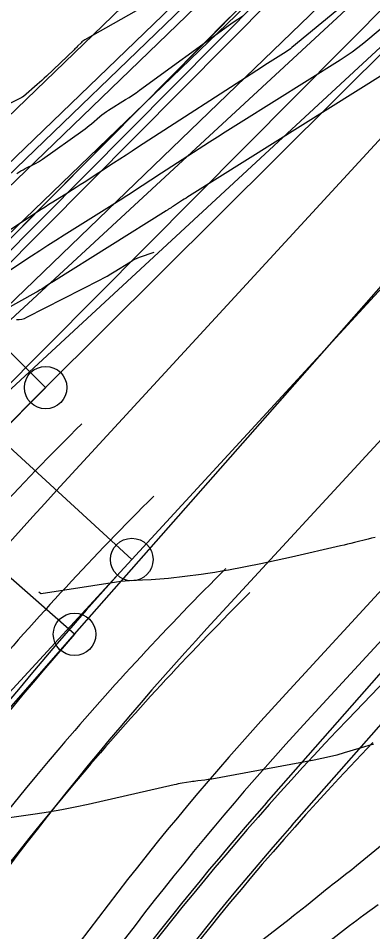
# Model space of a CAD drawing. Extents: x 658976 to 668726, y 639543 to 647196.
# Drawn here: x 661996.3 to 662037.9, y 642794.6 to 642901.9 of the extents above; entities that cross this region are included whole.
import ezdxf

# ---------------------------------------------------------------- set-up
doc = ezdxf.new("R2010")
doc.units = 0
for name, color, linetype in [('Ex_Major Contours', 7, 'Continuous'), ('Ex_Minor Contours', 7, 'Continuous'), ('R_Ramp 15 Degree_Min Ls', 7, 'Continuous'), ('R_Ramp 20 Degree Des Ls', 7, 'Continuous'), ('R_Ramp 20 Degree Des Ls Annot', 7, 'Continuous'), ('R_Ramp 20 Degree Existing Ramp', 7, 'Continuous'), ('R_Ramp 20 Degree_Min Ls', 7, 'Continuous')]:
    doc.layers.add(name, color=color, linetype=linetype)

msp = doc.modelspace()

# ---------------------------------------------------------------- linework, layer by layer
at = {"layer": 'Ex_Major Contours'}
msp.add_lwpolyline([(662012.55, 642904.22), (662004.1, 642899.41), (662003.98, 642899.33), (662003.86, 642899.25), (662003.75, 642899.16), (662003.65, 642899.06), (662003.23, 642898.66), (662003.13, 642898.55), (662003.03, 642898.45), (662002.92, 642898.35), (662002.82, 642898.25), (661999.58, 642895.14), (661999.31, 642894.89), (661999.04, 642894.64), (661998.77, 642894.4), (661998.49, 642894.16), (661996.86, 642892.76), (661996.84, 642892.75), (661996.82, 642892.73), (661996.8, 642892.72), (661996.78, 642892.7), (661996.7, 642892.64), (661996.68, 642892.63), (661996.66, 642892.62), (661996.64, 642892.6), (661996.62, 642892.59), (661988.91, 642888.77)], dxfattribs=at)
at = {"layer": 'Ex_Minor Contours'}
for points in [[(662037.22, 642905.8), (662028.41, 642898.5), (662028.25, 642898.36), (662028.07, 642898.24), (662027.9, 642898.11), (662027.72, 642898), (662025.54, 642896.63), (662025.36, 642896.52), (662025.18, 642896.41), (662025, 642896.29), (662024.82, 642896.17), (662010.38, 642886.82), (662009.65, 642886.34), (662008.92, 642885.87), (662008.19, 642885.39), (662007.46, 642884.91), (662004, 642882.65), (662003.54, 642882.35), (662003.08, 642882.06), (662002.63, 642881.77), (662002.17, 642881.48), (662000.33, 642880.32), (661999.87, 642880.04), (661999.41, 642879.74), (661998.96, 642879.45), (661998.5, 642879.15), (661986.55, 642871.31)], [(661994.04, 642871.54), (661997.83, 642874.03), (661998.78, 642874.65), (661999.73, 642875.26), (662000.69, 642875.87), (662001.65, 642876.48), (662007.62, 642880.21), (662008.02, 642880.47), (662008.43, 642880.73), (662008.83, 642880.99), (662009.23, 642881.25), (662010.83, 642882.3), (662011.23, 642882.56), (662011.64, 642882.82), (662012.04, 642883.08), (662012.44, 642883.34), (662018.72, 642887.41), (662019.65, 642888.01), (662020.58, 642888.61), (662021.51, 642889.2), (662022.45, 642889.78), (662034.07, 642897.06), (662034.78, 642897.53), (662035.49, 642898.02), (662036.17, 642898.53), (662036.84, 642899.07), (662040.45, 642902.06)], [(661996.09, 642883.7), (661996.34, 642883.86), (661996.58, 642884.01), (661996.83, 642884.15), (661997.09, 642884.28), (661998.13, 642884.8), (661998.38, 642884.93), (661998.63, 642885.07), (661998.88, 642885.23), (661999.12, 642885.39), (662003.85, 642888.75), (662004.11, 642888.94), (662004.36, 642889.14), (662004.61, 642889.34), (662004.86, 642889.55), (662005.84, 642890.39), (662006.09, 642890.59), (662006.35, 642890.79), (662006.61, 642890.97), (662006.88, 642891.15), (662008.86, 642892.38), (662009.28, 642892.65), (662009.69, 642892.92), (662010.1, 642893.2), (662010.51, 642893.49), (662020.95, 642901.09), (662021.51, 642901.49), (662022.07, 642901.86), (662022.65, 642902.23)], [(662042.69, 642897.56), (662016.38, 642881.08), (662016.17, 642880.95), (662015.97, 642880.82), (662015.77, 642880.69), (662015.57, 642880.56), (662014.5, 642879.87), (662014.42, 642879.82), (662014.35, 642879.77), (662014.28, 642879.72), (662014.21, 642879.68), (662013.92, 642879.49), (662013.84, 642879.44), (662013.77, 642879.39), (662013.7, 642879.35), (662013.62, 642879.3), (662000.39, 642871.01), (662000.22, 642870.9), (662000.05, 642870.79), (661999.88, 642870.68), (661999.7, 642870.57), (661999.02, 642870.12), (661998.85, 642870.01), (661998.68, 642869.91), (661998.5, 642869.8), (661998.33, 642869.7), (661970.56, 642854.23)], [(661996.07, 642866.52), (661996.38, 642866.53), (661996.69, 642866.58), (661996.98, 642866.67), (661997.27, 642866.8), (662005.88, 642871.2), (662006.3, 642871.43), (662006.71, 642871.65), (662007.12, 642871.89), (662007.53, 642872.14), (662009.44, 642873.33), (662009.7, 642873.48), (662009.96, 642873.62), (662010.24, 642873.75), (662010.52, 642873.85), (662012.24, 642874.46)], [(662038.17, 642840.93), (662037.77, 642840.82), (662037.36, 642840.72), (662035.75, 642840.31), (662035.34, 642840.21), (662034.94, 642840.11), (662034.54, 642840.02), (662034.13, 642839.92), (662028.35, 642838.59), (662027.46, 642838.39), (662026.56, 642838.19), (662025.66, 642838), (662024.76, 642837.83), (662020.96, 642837.09), (662020.16, 642836.94), (662019.35, 642836.81), (662018.55, 642836.69), (662017.74, 642836.58), (662013.91, 642836.1), (662013.41, 642836.05), (662012.9, 642836), (662012.39, 642835.96), (662011.88, 642835.93), (662009.84, 642835.84), (662009.33, 642835.82), (662008.82, 642835.77), (662008.31, 642835.72), (662007.81, 642835.65), (661998.97, 642834.3), (661998.97, 642834.3), (661998.92, 642834.32), (661998.91, 642834.33), (661998.9, 642834.33), (661998.9, 642834.34), (661998.89, 642834.34), (661998.67, 642834.47)], [(662038.01, 642816.6), (662034.55, 642815.58), (662033.68, 642815.34), (662032.81, 642815.12), (662031.93, 642814.92), (662031.04, 642814.74), (662018.99, 642812.52), (662018.78, 642812.48), (662018.58, 642812.45), (662018.37, 642812.42), (662018.17, 642812.39), (662017.34, 642812.29), (662017.13, 642812.26), (662016.93, 642812.24), (662016.72, 642812.21), (662016.52, 642812.18), (662015.5, 642812.02), (662015.27, 642811.98), (662015.03, 642811.94), (662014.8, 642811.89), (662014.56, 642811.84), (662004.48, 642809.54), (662002.93, 642809.21), (662001.38, 642808.9), (661999.82, 642808.63), (661998.25, 642808.39), (661989.74, 642807.17)], [(662020.9, 642790.47), (662028.1, 642796.06), (662028.61, 642796.46), (662029.11, 642796.86), (662029.62, 642797.26), (662030.12, 642797.67), (662032.57, 642799.65), (662032.85, 642799.88), (662033.14, 642800.11), (662033.42, 642800.33), (662033.71, 642800.55), (662034.86, 642801.44), (662035.15, 642801.66), (662035.43, 642801.89), (662035.72, 642802.12), (662036, 642802.35), (662039, 642804.83)], [(662026.83, 642788.81), (662035.19, 642795.29), (662035.6, 642795.61), (662036.02, 642795.93), (662036.44, 642796.24), (662036.86, 642796.54), (662038.55, 642797.76)]]:
    msp.add_lwpolyline(points, dxfattribs=at)
at = {"layer": 'R_Ramp 15 Degree_Min Ls'}
for p, q in [((661999.48, 642858.53), (662256.07, 643114.04)), ((661935.34, 642794.65), (661999.48, 642858.53))]:
    msp.add_line(p, q, dxfattribs=at)
msp.add_lwpolyline([(661999.48, 642858.53), (661928.92, 642929.38), (661858.36, 643000.24)], dxfattribs=at)
msp.add_circle((661999.48, 642858.53), 2.5, dxfattribs=at)
for radius, start, end in [(381.97, 134.88, 161.5452), (375.97, 134.88, 139.5571), (363.97, 134.88, 139.5571), (351.97, 134.88, 139.5571), (347.97, 134.88, 139.5571), (351.97, 139.5571, 161.5452), (347.97, 139.5571, 161.5452)]:
    msp.add_arc((662269.01, 642587.87), radius, start, end, dxfattribs=at)
at = {"layer": 'R_Ramp 20 Degree Des Ls'}
for p, q in [((662025.41, 642809.72), (662214.71, 643024.86)), ((662028.41, 642807.07), (662217.72, 643022.22)), ((661983.22, 642846.84), (662079.59, 642943.96)), ((661974.69, 642855.27), (662035.32, 642916.37)), ((661975.4, 642854.57), (662036.03, 642915.67)), ((661976.11, 642853.86), (662036.74, 642914.97))]:
    msp.add_line(p, q, dxfattribs=at)
msp.add_lwpolyline([(661992.9, 642873.62), (661996.43, 642877.17), (661999.96, 642880.73), (662003.49, 642884.28), (662007.02, 642887.84), (662010.55, 642891.39), (662014.08, 642894.95), (662017.6, 642898.5), (662021.13, 642902.06)], dxfattribs=at)
for radius in [351.97, 347.97]:
    msp.add_arc((662289.65, 642577.21), radius, 138.6554, 156.5452, dxfattribs=at)
at = {"layer": 'R_Ramp 20 Degree Des Ls Annot'}
for p, q in [((662002.88, 642829.53), (662307.75, 643176.01)), ((661963.17, 642784.4), (662002.88, 642829.53))]:
    msp.add_line(p, q, dxfattribs=at)
msp.add_lwpolyline([(662002.88, 642829.53), (661852.73, 642961.65)], dxfattribs=at)
msp.add_circle((662002.88, 642829.53), 2.5, dxfattribs=at)
msp.add_arc((662289.65, 642577.21), 381.97, 138.6554, 156.5452, dxfattribs=at)
at = {"layer": 'R_Ramp 20 Degree Existing Ramp'}
for p, q in [((662009.6, 642838.32), (662282, 643134.55)), ((662000.76, 642846.44), (662222.08, 643087.11)), ((662018.43, 642830.2), (662239.74, 643070.87)), ((662027.26, 642822.07), (662248.58, 643062.74)), ((662030.21, 642819.37), (662251.52, 643060.04)), ((661974.95, 642870.97), (662066.29, 642959.07)), ((661977.73, 642868.09), (662069.15, 642956.27)), ((661978.42, 642867.37), (662069.87, 642955.57)), ((661979.12, 642866.65), (662070.59, 642954.87)), ((661981.9, 642863.78), (662073.45, 642952.08)), ((661986.32, 642859.72), (662077.87, 642948.02)), ((661965.99, 642790.9), (662009.6, 642838.32))]:
    msp.add_line(p, q, dxfattribs=at)
msp.add_lwpolyline([(662009.6, 642838.32), (661935.99, 642906.01), (661862.38, 642973.7)], dxfattribs=at)
msp.add_circle((662009.6, 642838.32), 2.5, dxfattribs=at)
for radius in [393.97, 381.97, 369.97, 357.97, 353.97]:
    msp.add_arc((662290.76, 642579.77), radius, 137.3993, 156.5452, dxfattribs=at)
at = {"layer": 'R_Ramp 20 Degree_Min Ls'}
for p, q in [((662082.45, 642947.13), (661990.61, 642862.12)), ((662156.03, 642945.87), (662035.01, 642819.57)), ((662086.78, 642942.98), (661994.95, 642857.96))]:
    msp.add_line(p, q, dxfattribs=at)
for radius in [351.97, 347.97]:
    msp.add_arc((662289.15, 642576.06), radius, 136.224, 156.5452, dxfattribs=at)

doc.saveas('drawing.dxf')
